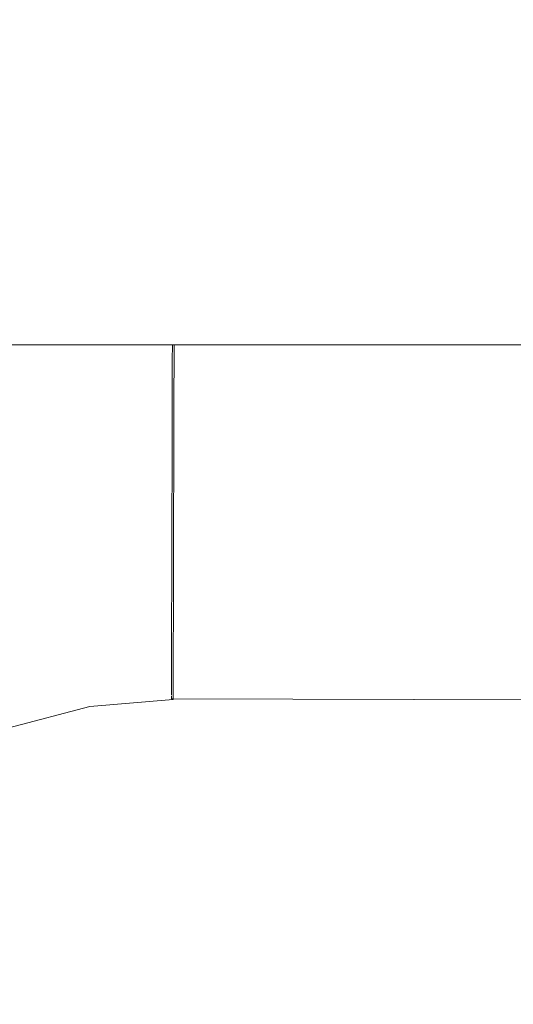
# Model space of a CAD drawing. Header units: millimetres. Extents: x -30280 to 309309, y -17460 to 4378.
# Tile 914 of 1056: x 252556 to 252574, y -13031 to -12996. Entities that reach past the tile are written whole.
import ezdxf

# ---------------------------------------------------------------- set-up
doc = ezdxf.new("R2010")
doc.units = ezdxf.units.MM
doc.header["$MEASUREMENT"] = 0
doc.linetypes.add('Wipeout_Contour', pattern=[1000, 0, -1000])
for name, color, linetype in [('Nuevo_08_E_Envans secs', 7, 'Continuous'), ('Nuevo_09_EI_Mobiliari general', 7, 'Continuous'), ('Nuevo_Ventanas Archicad', 7, 'Continuous')]:
    doc.layers.add(name, color=color, linetype=linetype)
doc.layers.add('Nuevo_09_EI_Mobiliari general_Pluma_Nº__1', color=7, linetype='Continuous', lineweight=5)

# ---------------------------------------------------------------- blocks, each defined once
blk = doc.blocks.new('Elem Sección_541_6', base_point=(235890.588, -13459.976))
at = {"color": 254, "linetype": 'Wipeout_Contour', "lineweight": 0, "ltscale": 1517989.291840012}
blk.add_wipeout([(248979.884, -11359.976), (254508.641, -11359.976), (254508.641, -13457.976), (254654.197, -13457.976), (254654.197, -11012.976), (248979.884, -11012.976)], dxfattribs=at).dxf.layer = 'Nuevo_08_E_Envans secs'
blk = doc.blocks.new('Elem Sección_543_6', base_point=(235890.588, -13459.976))
at = {"color": 254, "linetype": 'Wipeout_Contour', "lineweight": 0, "ltscale": 31165908.05935061}
blk.add_wipeout([(253368.641, -11399.976), (248979.884, -11399.976), (248979.884, -13305.666), (249022.416, -13068.118), (249023.053, -13065.78), (249026.984, -13043.488), (249005.387, -13043.488), (249005.387, -12987.919), (249005.459, -12987.919), (249019.024, -12561.809), (249441.751, -12561.809), (249455.316, -12987.919), (249455.387, -12987.919), (249455.387, -13043.488), (249433.791, -13043.488), (249437.722, -13065.78), (249438.358, -13068.118), (249480.387, -13302.855), (249522.416, -13068.119), (249523.053, -13065.78), (249526.984, -13043.488), (249505.387, -13043.488), (249505.387, -12987.919), (249505.459, -12987.919), (249519.024, -12561.809), (249941.751, -12561.809), (249955.316, -12987.919), (249955.387, -12987.919), (249955.387, -13043.488), (249933.791, -13043.488), (249937.722, -13065.78), (249938.358, -13068.119), (249980.387, -13302.855), (250022.416, -13068.119), (250023.053, -13065.78), (250026.984, -13043.488), (250005.387, -13043.488), (250005.387, -12987.919), (250005.459, -12987.919), (250019.024, -12561.81), (250441.751, -12561.81), (250455.316, -12987.919), (250455.387, -12987.919), (250455.387, -13043.488), (250433.791, -13043.488), (250437.722, -13065.78), (250438.358, -13068.119), (250480.387, -13302.855), (250522.416, -13068.119), (250523.053, -13065.78), (250526.984, -13043.488), (250505.387, -13043.488), (250505.387, -12987.919), (250505.459, -12987.919), (250519.024, -12561.81), (250941.751, -12561.81), (250955.316, -12987.919), (250955.387, -12987.919), (250955.387, -13043.488), (250933.791, -13043.488), (250937.722, -13065.78), (250938.358, -13068.119), (250980.387, -13302.855), (251022.416, -13068.119), (251023.053, -13065.78), (251026.984, -13043.488), (251005.387, -13043.488), (251005.387, -12987.919), (251005.459, -12987.919), (251019.024, -12561.81), (251441.751, -12561.81), (251455.316, -12987.919), (251455.387, -12987.919), (251455.387, -13043.488), (251433.791, -13043.488), (251437.722, -13065.78), (251438.358, -13068.119), (251480.387, -13302.855), (251522.416, -13068.119), (251523.053, -13065.78), (251526.984, -13043.488), (251505.387, -13043.488), (251505.387, -12987.919), (251505.459, -12987.919), (251519.024, -12561.81), (251941.751, -12561.81), (251955.316, -12987.919), (251955.387, -12987.919), (251955.387, -13043.488), (251933.791, -13043.488), (251937.722, -13065.78), (251938.358, -13068.119), (251980.387, -13302.855), (252022.416, -13068.119), (252023.053, -13065.78), (252026.984, -13043.488), (252005.387, -13043.488), (252005.387, -12987.919), (252005.459, -12987.919), (252019.024, -12561.81), (252441.751, -12561.81), (252455.316, -12987.919), (252455.387, -12987.919), (252455.387, -13043.488), (252433.791, -13043.488), (252437.722, -13065.78), (252438.358, -13068.119), (252480.387, -13302.855), (252522.416, -13068.119), (252523.053, -13065.78), (252526.984, -13043.488), (252505.387, -13043.488), (252505.387, -12987.919), (252505.459, -12987.919), (252519.024, -12561.81), (252941.751, -12561.81), (252955.316, -12987.919), (252955.387, -12987.919), (252955.387, -13043.488), (252933.791, -13043.488), (252937.722, -13065.78), (252938.358, -13068.119), (252999.567, -13409.976), (253368.641, -13409.976)], dxfattribs=at).dxf.layer = 'Nuevo_Ventanas Archicad'
blk = doc.blocks.new('Elem Sección_553_6', base_point=(235890.588, -13459.976))
at = {"color": 254, "linetype": 'Wipeout_Contour', "lineweight": 0, "ltscale": 1012258.452813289}
blk.add_wipeout([(252505.387, -13007.674), (252955.387, -13007.674), (252955.387, -12996.139), (252505.387, -12996.139)], dxfattribs=at).dxf.layer = 'Nuevo_09_EI_Mobiliari general'
at = {"color": 254, "linetype": 'Wipeout_Contour', "lineweight": 0, "ltscale": 9616510.659795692}
blk.add_wipeout([(252543.278, -13043.221), (252543.407, -13043.221), (252543.735, -13043.071), (252549.285, -13041.62), (252554.944, -13041.147), (252554.944, -13041.12), (252730.387, -13041.603), (252905.831, -13041.12), (252905.831, -13041.147), (252911.49, -13041.62), (252917.04, -13043.071), (252917.368, -13043.221), (252917.497, -13043.221), (252915.922, -13034.287), (252915.153, -13031.419), (252913.897, -13028.729), (252912.191, -13026.298), (252910.089, -13024.201), (252907.654, -13022.502), (252904.961, -13021.252), (252902.091, -13020.49), (252899.133, -13020.239), (252899.133, -13020.217), (252743.579, -13020.652), (252743.579, -13020.725), (252730.387, -13020.689), (252717.196, -13020.725), (252717.196, -13020.652), (252561.642, -13020.217), (252561.642, -13020.239), (252558.684, -13020.49), (252555.814, -13021.252), (252553.12, -13022.502), (252550.685, -13024.201), (252548.583, -13026.298), (252546.878, -13028.729), (252545.622, -13031.419), (252544.853, -13034.287)], dxfattribs=at).dxf.layer = 'Nuevo_09_EI_Mobiliari general'
at = {"color": 254, "linetype": 'Wipeout_Contour', "lineweight": 0, "ltscale": 1264445.667776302}
blk.add_wipeout([(252555.937, -13007.674), (252551.345, -13008.893), (252551.733, -13009.967), (252556.629, -13008.668), (252556.456, -13007.674)], dxfattribs=at).dxf.layer = 'Nuevo_09_EI_Mobiliari general'
at = {"color": 254, "linetype": 'Wipeout_Contour', "lineweight": 0, "ltscale": 1264471.220483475}
blk.add_wipeout([(252561.614, -13007.674), (252556.456, -13007.674), (252556.629, -13008.668), (252561.613, -13008.245), (252561.613, -13008.217)], dxfattribs=at).dxf.layer = 'Nuevo_09_EI_Mobiliari general'
at = {"color": 254, "linetype": 'Wipeout_Contour', "lineweight": 0, "ltscale": 1011556.811582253}
blk.add_wipeout([(252556.629, -13008.668), (252551.733, -13009.967), (252552.163, -13011.156), (252556.845, -13009.913)], dxfattribs=at).dxf.layer = 'Nuevo_09_EI_Mobiliari general'
at = {"color": 254, "linetype": 'Wipeout_Contour', "lineweight": 0, "ltscale": 1264471.898380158}
blk.add_wipeout([(252556.629, -13008.668), (252556.845, -13009.913), (252561.609, -13009.508), (252561.609, -13009.481), (252561.613, -13008.245)], dxfattribs=at).dxf.layer = 'Nuevo_09_EI_Mobiliari general'
at = {"color": 254, "linetype": 'Wipeout_Contour', "lineweight": 0, "ltscale": 1011922.592283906}
blk.add_wipeout([(252561.614, -13007.674), (252561.613, -13008.217), (252730.387, -13008.689), (252730.387, -13007.674)], dxfattribs=at).dxf.layer = 'Nuevo_09_EI_Mobiliari general'
at = {"color": 254, "linetype": 'Wipeout_Contour', "lineweight": 0, "ltscale": 1011558.398880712}
blk.add_wipeout([(252556.845, -13009.913), (252552.163, -13011.156), (252552.621, -13012.423), (252557.076, -13011.24)], dxfattribs=at).dxf.layer = 'Nuevo_09_EI_Mobiliari general'
at = {"layer": 'Nuevo_09_EI_Mobiliari general_Pluma_Nº__1', "color": 7, "linetype": 'Continuous', "lineweight": 5}
blk.add_line((252505.387, -13007.674), (252955.387, -13007.674), dxfattribs=at)
at = {"color": 254, "linetype": 'Wipeout_Contour', "lineweight": 0, "ltscale": 1517368.845873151}
blk.add_wipeout([(252561.672, -13009.503), (252556.845, -13009.913), (252557.076, -13011.24), (252561.606, -13010.855), (252561.606, -13010.828), (252561.668, -13010.828)], dxfattribs=at).dxf.layer = 'Nuevo_09_EI_Mobiliari general'
at = {"color": 254, "linetype": 'Wipeout_Contour', "lineweight": 0, "ltscale": 1011922.821220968}
blk.add_wipeout([(252561.613, -13008.217), (252561.609, -13009.481), (252730.387, -13009.952), (252730.387, -13008.689)], dxfattribs=at).dxf.layer = 'Nuevo_09_EI_Mobiliari general'
at = {"color": 254, "linetype": 'Wipeout_Contour', "lineweight": 0, "ltscale": 1011560.063467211}
blk.add_wipeout([(252557.076, -13011.24), (252552.621, -13012.423), (252553.093, -13013.729), (252557.314, -13012.608)], dxfattribs=at).dxf.layer = 'Nuevo_09_EI_Mobiliari general'
at = {"layer": 'Nuevo_09_EI_Mobiliari general_Pluma_Nº__1', "color": 7, "linetype": 'Continuous', "lineweight": 5}
for p, q in [((252561.614, -13007.674), (252561.613, -13008.217)), ((252561.677, -13007.674), (252561.676, -13008.217))]:
    blk.add_line(p, q, dxfattribs=at)
at = {"color": 254, "linetype": 'Wipeout_Contour', "lineweight": 0, "ltscale": 1011577.499365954}
blk.add_wipeout([(252561.668, -13010.85), (252557.076, -13011.24), (252557.314, -13012.608), (252561.664, -13012.239)], dxfattribs=at).dxf.layer = 'Nuevo_09_EI_Mobiliari general'
at = {"color": 254, "linetype": 'Wipeout_Contour', "lineweight": 0, "ltscale": 1517717.053107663}
blk.add_wipeout([(252561.609, -13009.508), (252561.672, -13009.503), (252561.668, -13010.828), (252730.387, -13011.299), (252730.387, -13009.952), (252561.609, -13009.481)], dxfattribs=at).dxf.layer = 'Nuevo_09_EI_Mobiliari general'
at = {"color": 254, "linetype": 'Wipeout_Contour', "lineweight": 0, "ltscale": 1011561.754859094}
blk.add_wipeout([(252557.314, -13012.608), (252553.093, -13013.729), (252553.566, -13015.035), (252557.551, -13013.977)], dxfattribs=at).dxf.layer = 'Nuevo_09_EI_Mobiliari general'
at = {"layer": 'Nuevo_09_EI_Mobiliari general_Pluma_Nº__1', "color": 7, "linetype": 'Continuous', "lineweight": 5}
for p, q in [((252561.613, -13008.217), (252561.609, -13009.481)), ((252561.676, -13008.217), (252561.672, -13009.481))]:
    blk.add_line(p, q, dxfattribs=at)
at = {"color": 254, "linetype": 'Wipeout_Contour', "lineweight": 0, "ltscale": 1011578.247742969}
blk.add_wipeout([(252561.664, -13012.239), (252557.314, -13012.608), (252557.551, -13013.977), (252561.661, -13013.628)], dxfattribs=at).dxf.layer = 'Nuevo_09_EI_Mobiliari general'
at = {"color": 254, "linetype": 'Wipeout_Contour', "lineweight": 0, "ltscale": 1770808.621324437}
blk.add_wipeout([(252561.606, -13010.855), (252561.668, -13010.85), (252561.665, -13012.217), (252730.388, -13012.689), (252743.601, -13012.652), (252743.605, -13011.336), (252561.606, -13010.828)], dxfattribs=at).dxf.layer = 'Nuevo_09_EI_Mobiliari general'
at = {"color": 254, "linetype": 'Wipeout_Contour', "lineweight": 0, "ltscale": 1011563.421826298}
blk.add_wipeout([(252557.551, -13013.977), (252553.566, -13015.035), (252554.024, -13016.302), (252557.782, -13015.304)], dxfattribs=at).dxf.layer = 'Nuevo_09_EI_Mobiliari general'
at = {"layer": 'Nuevo_09_EI_Mobiliari general_Pluma_Nº__1', "color": 7, "linetype": 'Continuous', "lineweight": 5}
for p, q in [((252561.609, -13009.481), (252561.606, -13010.828)), ((252561.672, -13009.481), (252561.668, -13010.828))]:
    blk.add_line(p, q, dxfattribs=at)
at = {"color": 254, "linetype": 'Wipeout_Contour', "lineweight": 0, "ltscale": 1011578.986128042}
blk.add_wipeout([(252561.661, -13013.628), (252557.551, -13013.977), (252557.782, -13015.304), (252561.657, -13014.975)], dxfattribs=at).dxf.layer = 'Nuevo_09_EI_Mobiliari general'
at = {"color": 254, "linetype": 'Wipeout_Contour', "lineweight": 0, "ltscale": 1264847.270579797}
blk.add_wipeout([(252561.661, -13013.607), (252743.597, -13014.115), (252743.601, -13012.725), (252561.665, -13012.217), (252561.664, -13012.239)], dxfattribs=at).dxf.layer = 'Nuevo_09_EI_Mobiliari general'
at = {"color": 254, "linetype": 'Wipeout_Contour', "lineweight": 0, "ltscale": 1011565.013950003}
blk.add_wipeout([(252557.782, -13015.304), (252554.024, -13016.302), (252554.454, -13017.491), (252557.999, -13016.549)], dxfattribs=at).dxf.layer = 'Nuevo_09_EI_Mobiliari general'
at = {"layer": 'Nuevo_09_EI_Mobiliari general_Pluma_Nº__1', "color": 7, "linetype": 'Continuous', "lineweight": 5}
for p, q in [((252561.606, -13010.828), (252561.602, -13012.217)), ((252561.668, -13010.828), (252561.665, -13012.217))]:
    blk.add_line(p, q, dxfattribs=at)
at = {"color": 254, "linetype": 'Wipeout_Contour', "lineweight": 0, "ltscale": 1011579.692349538}
blk.add_wipeout([(252561.657, -13014.975), (252557.782, -13015.304), (252557.999, -13016.549), (252561.653, -13016.239)], dxfattribs=at).dxf.layer = 'Nuevo_09_EI_Mobiliari general'
at = {"color": 254, "linetype": 'Wipeout_Contour', "lineweight": 0, "ltscale": 1264949.18625789}
blk.add_wipeout([(252561.657, -13014.954), (252717.181, -13015.388), (252717.178, -13014.115), (252717.177, -13014.041), (252561.661, -13013.607)], dxfattribs=at).dxf.layer = 'Nuevo_09_EI_Mobiliari general'
at = {"color": 254, "linetype": 'Wipeout_Contour', "lineweight": 0, "ltscale": 1011566.483146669}
blk.add_wipeout([(252557.999, -13016.549), (252554.454, -13017.491), (252554.842, -13018.565), (252558.194, -13017.675)], dxfattribs=at).dxf.layer = 'Nuevo_09_EI_Mobiliari general'
at = {"layer": 'Nuevo_09_EI_Mobiliari general_Pluma_Nº__1', "color": 7, "linetype": 'Continuous', "lineweight": 5}
for p, q in [((252561.602, -13012.217), (252561.598, -13013.606)), ((252561.665, -13012.217), (252561.661, -13013.607))]:
    blk.add_line(p, q, dxfattribs=at)
at = {"color": 254, "linetype": 'Wipeout_Contour', "lineweight": 0, "ltscale": 1011580.345265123}
blk.add_wipeout([(252561.653, -13016.239), (252557.999, -13016.549), (252558.194, -13017.675), (252561.65, -13017.382)], dxfattribs=at).dxf.layer = 'Nuevo_09_EI_Mobiliari general'
at = {"color": 254, "linetype": 'Wipeout_Contour', "lineweight": 0, "ltscale": 1264949.528644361}
blk.add_wipeout([(252561.653, -13016.217), (252717.185, -13016.652), (252717.181, -13015.462), (252717.181, -13015.388), (252561.657, -13014.954)], dxfattribs=at).dxf.layer = 'Nuevo_09_EI_Mobiliari general'
at = {"color": 254, "linetype": 'Wipeout_Contour', "lineweight": 0, "ltscale": 1011567.785104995}
blk.add_wipeout([(252554.842, -13018.565), (252555.177, -13019.492), (252558.363, -13018.646), (252558.194, -13017.675)], dxfattribs=at).dxf.layer = 'Nuevo_09_EI_Mobiliari general'
at = {"layer": 'Nuevo_09_EI_Mobiliari general_Pluma_Nº__1', "color": 7, "linetype": 'Continuous', "lineweight": 5}
for p, q in [((252561.598, -13013.606), (252561.594, -13014.953)), ((252561.661, -13013.607), (252561.657, -13014.954))]:
    blk.add_line(p, q, dxfattribs=at)
at = {"color": 254, "linetype": 'Wipeout_Contour', "lineweight": 0, "ltscale": 1011580.925367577}
blk.add_wipeout([(252558.194, -13017.675), (252558.363, -13018.646), (252561.647, -13018.368), (252561.65, -13017.382)], dxfattribs=at).dxf.layer = 'Nuevo_09_EI_Mobiliari general'
at = {"color": 254, "linetype": 'Wipeout_Contour', "lineweight": 0, "ltscale": 1264949.845977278}
blk.add_wipeout([(252561.65, -13017.36), (252717.188, -13017.794), (252717.185, -13016.725), (252717.185, -13016.652), (252561.653, -13016.217)], dxfattribs=at).dxf.layer = 'Nuevo_09_EI_Mobiliari general'
at = {"color": 254, "linetype": 'Wipeout_Contour', "lineweight": 0, "ltscale": 1011568.880586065}
blk.add_wipeout([(252558.363, -13018.646), (252555.177, -13019.492), (252555.449, -13020.244), (252558.5, -13019.434)], dxfattribs=at).dxf.layer = 'Nuevo_09_EI_Mobiliari general'
at = {"layer": 'Nuevo_09_EI_Mobiliari general_Pluma_Nº__1', "color": 7, "linetype": 'Continuous', "lineweight": 5}
for p, q in [((252561.594, -13014.953), (252561.591, -13016.217)), ((252561.657, -13014.954), (252561.653, -13016.217))]:
    blk.add_line(p, q, dxfattribs=at)
at = {"color": 254, "linetype": 'Wipeout_Contour', "lineweight": 0, "ltscale": 1011581.415317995}
blk.add_wipeout([(252561.647, -13018.368), (252558.363, -13018.646), (252558.5, -13019.434), (252561.645, -13019.167)], dxfattribs=at).dxf.layer = 'Nuevo_09_EI_Mobiliari general'
at = {"color": 254, "linetype": 'Wipeout_Contour', "lineweight": 0, "ltscale": 1011898.383847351}
blk.add_wipeout([(252561.647, -13018.346), (252717.191, -13018.78), (252717.188, -13017.794), (252561.65, -13017.36)], dxfattribs=at).dxf.layer = 'Nuevo_09_EI_Mobiliari general'
at = {"color": 254, "linetype": 'Wipeout_Contour', "lineweight": 0, "ltscale": 1011569.736545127}
blk.add_wipeout([(252558.5, -13019.434), (252555.449, -13020.244), (252555.65, -13020.799), (252558.601, -13020.015)], dxfattribs=at).dxf.layer = 'Nuevo_09_EI_Mobiliari general'
at = {"layer": 'Nuevo_09_EI_Mobiliari general_Pluma_Nº__1', "color": 7, "linetype": 'Continuous', "lineweight": 5}
for p, q in [((252561.591, -13016.217), (252561.587, -13017.36)), ((252561.653, -13016.217), (252561.65, -13017.36))]:
    blk.add_line(p, q, dxfattribs=at)
at = {"color": 254, "linetype": 'Wipeout_Contour', "lineweight": 0, "ltscale": 1011581.80039468}
blk.add_wipeout([(252561.645, -13019.167), (252558.5, -13019.434), (252558.601, -13020.015), (252561.643, -13019.757)], dxfattribs=at).dxf.layer = 'Nuevo_09_EI_Mobiliari general'
at = {"color": 254, "linetype": 'Wipeout_Contour', "lineweight": 0, "ltscale": 1264950.368839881}
blk.add_wipeout([(252561.645, -13019.146), (252717.193, -13019.58), (252717.191, -13018.854), (252717.191, -13018.78), (252561.647, -13018.346)], dxfattribs=at).dxf.layer = 'Nuevo_09_EI_Mobiliari general'
at = {"color": 254, "linetype": 'Wipeout_Contour', "lineweight": 0, "ltscale": 1011570.327046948}
blk.add_wipeout([(252558.601, -13020.015), (252555.65, -13020.799), (252555.772, -13021.138), (252558.663, -13020.371)], dxfattribs=at).dxf.layer = 'Nuevo_09_EI_Mobiliari general'
at = {"layer": 'Nuevo_09_EI_Mobiliari general_Pluma_Nº__1', "color": 7, "linetype": 'Continuous', "lineweight": 5}
for p, q in [((252561.587, -13017.36), (252561.585, -13018.346)), ((252561.65, -13017.36), (252561.647, -13018.346))]:
    blk.add_line(p, q, dxfattribs=at)
at = {"color": 254, "linetype": 'Wipeout_Contour', "lineweight": 0, "ltscale": 1011582.068858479}
blk.add_wipeout([(252561.643, -13019.757), (252558.601, -13020.015), (252558.663, -13020.371), (252561.642, -13020.118)], dxfattribs=at).dxf.layer = 'Nuevo_09_EI_Mobiliari general'
at = {"color": 254, "linetype": 'Wipeout_Contour', "lineweight": 0, "ltscale": 1011570.633963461}
blk.add_wipeout([(252555.772, -13021.138), (252555.814, -13021.252), (252558.684, -13020.49), (252558.663, -13020.371)], dxfattribs=at).dxf.layer = 'Nuevo_09_EI_Mobiliari general'
at = {"color": 254, "linetype": 'Wipeout_Contour', "lineweight": 0, "ltscale": 1011582.212226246}
blk.add_wipeout([(252558.663, -13020.371), (252558.684, -13020.49), (252561.642, -13020.239), (252561.642, -13020.118)], dxfattribs=at).dxf.layer = 'Nuevo_09_EI_Mobiliari general'
at = {"layer": 'Nuevo_09_EI_Mobiliari general_Pluma_Nº__1', "color": 7, "linetype": 'Continuous', "lineweight": 5}
blk.add_line((252555.814, -13021.252), (252558.684, -13020.49), dxfattribs=at)
at = {"color": 254, "linetype": 'Wipeout_Contour', "lineweight": 0, "ltscale": 1011898.858106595}
blk.add_wipeout([(252561.642, -13020.217), (252717.196, -13020.652), (252717.196, -13020.53), (252561.643, -13020.096)], dxfattribs=at).dxf.layer = 'Nuevo_09_EI_Mobiliari general'
at = {"color": 254, "linetype": 'Wipeout_Contour', "lineweight": 0, "ltscale": 1264950.559557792}
blk.add_wipeout([(252561.644, -13019.735), (252717.194, -13020.169), (252717.193, -13019.654), (252717.193, -13019.58), (252561.645, -13019.146)], dxfattribs=at).dxf.layer = 'Nuevo_09_EI_Mobiliari general'
at = {"layer": 'Nuevo_09_EI_Mobiliari general_Pluma_Nº__1', "color": 7, "linetype": 'Continuous', "lineweight": 5}
for p, q in [((252561.585, -13018.346), (252561.582, -13019.145)), ((252561.647, -13018.346), (252561.645, -13019.146))]:
    blk.add_line(p, q, dxfattribs=at)
at = {"color": 254, "linetype": 'Wipeout_Contour', "lineweight": 0, "ltscale": 1264950.696662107}
blk.add_wipeout([(252561.643, -13020.096), (252717.196, -13020.53), (252717.195, -13020.243), (252717.194, -13020.169), (252561.644, -13019.735)], dxfattribs=at).dxf.layer = 'Nuevo_09_EI_Mobiliari general'
at = {"layer": 'Nuevo_09_EI_Mobiliari general_Pluma_Nº__1', "color": 7, "linetype": 'Continuous', "lineweight": 5}
for p, q in [((252561.582, -13019.145), (252561.581, -13019.735)), ((252561.645, -13019.146), (252561.644, -13019.735)), ((252561.581, -13019.735), (252561.58, -13020.096)), ((252561.644, -13019.735), (252561.643, -13020.096)), ((252561.58, -13020.123), (252561.579, -13020.217)), ((252561.643, -13020.096), (252561.642, -13020.239)), ((252558.684, -13020.49), (252561.642, -13020.239)), ((252561.579, -13020.217), (252717.196, -13020.652))]:
    blk.add_line(p, q, dxfattribs=at)

msp = doc.modelspace()

# ---------------------------------------------------------------- block references
at = {"layer": 'Nuevo_08_E_Envans secs', "lineweight": 0}
msp.add_blockref('Elem Sección_541_6', (235890.588, -13459.976), dxfattribs=at)

# ---------------------------------------------------------------- next in the draw order: block references
at = {"layer": 'Nuevo_Ventanas Archicad', "lineweight": 0}
msp.add_blockref('Elem Sección_543_6', (235890.588, -13459.976), dxfattribs=at)

# ---------------------------------------------------------------- next in the draw order: block references
at = {"layer": 'Nuevo_09_EI_Mobiliari general', "lineweight": 0}
msp.add_blockref('Elem Sección_553_6', (235890.588, -13459.976), dxfattribs=at)

doc.saveas('drawing.dxf')
